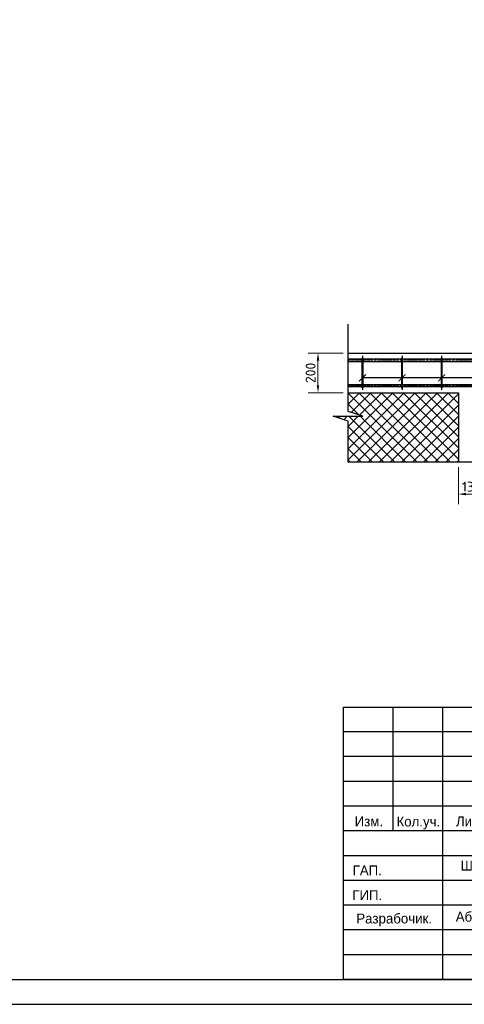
# Model space of a CAD drawing. Header units: millimetres. Extents: x -33345 to 4712671, y -3392 to 121473.
# Tile 984 of 1056: x 3840463 to 3849443, y 44501 to 64378. Entities that reach past the tile are written whole.
import ezdxf

# ---------------------------------------------------------------- set-up
doc = ezdxf.new("R2010")
doc.units = ezdxf.units.MM
doc.linetypes.add('CENTER', pattern=[15, 10, -2, 1, -2])
for name, color, linetype, lineweight in [('.', 7, 'Continuous', 15), ('0.25', 7, 'Continuous', 25), ('Текст', 7, 'Continuous', 20)]:
    doc.layers.add(name, color=color, linetype=linetype, lineweight=lineweight)
doc.layers.add('Цоколь', color=7, linetype='Continuous')
doc.styles.add('X-U-RW-01$0$StyleROMANS', font='GOTHIC.TTF')
doc.styles.add('Размерный_200', font='isocpeur.TTF', dxfattribs={"height": 200})
doc.dimstyles.new('200_стрелка', dxfattribs={"dimtxt": 200, "dimasz": 150, "dimexe": 200, "dimexo": 100, "dimgap": 50, "dimtad": 1, "dimdec": 0, "dimtxsty": 'Размерный_200', "dimcen": 250, "dimdle": 200, "dimclrd": 7, "dimclre": 7, "dimclrt": 7, "dimadec": 0, "dimazin": 0, "dimtfac": 1, "dimtdec": 0, "dimtmove": 1, "dimatfit": 3, "dimldrblk": 'DOTSMALL', "dimfxl": 200, "dimlwd": 5, "dimlwe": 5, "dimarcsym": 0})

# ---------------------------------------------------------------- blocks, each defined once
blk = doc.blocks.new('*U282')
at = {"layer": '0.25', "color": 5, "linetype": 'Continuous', "lineweight": 25, "ltscale": 100}
blk.add_lwpolyline([(-72619, 0), (0, 0), (0, 42000), (-72619, 42000), (-72619, 0)], dxfattribs=at)
at = {"layer": '0.25', "color": 7, "linetype": 'Continuous', "lineweight": 30, "ltscale": 100}
blk.add_lwpolyline([(-70619, 500), (-500, 500), (-500, 41500), (-70619, 41500), (-70619, 500)], dxfattribs=at)
blk = doc.blocks.new('medgor')
at = {"ltscale": 25}
for p, q in [((-44011134, 22929075), (-44011134, 22934575)), ((-44010134, 22932075), (-44010134, 22934575)), ((-44009134, 22929075), (-44009134, 22934575)), ((-44004634, 22934075), (-44011134, 22934075)), ((-43992634, 22933575), (-44011134, 22933575)), ((-44004634, 22933075), (-44011134, 22933075)), ((-44004634, 22932575), (-44011134, 22932575)), ((-43992634, 22932075), (-44011134, 22932075)), ((-44004634, 22931575), (-44011134, 22931575)), ((-44004634, 22931075), (-44011134, 22931075)), ((-43992634, 22930575), (-44011134, 22930575)), ((-44004634, 22930075), (-44011134, 22930075)), ((-44004634, 22929575), (-44011134, 22929575))]:
    blk.add_line(p, q, dxfattribs=at)
blk.add_lwpolyline([(-44011134, 22934575), (-43992634, 22934575), (-43992634, 22929075), (-44011134, 22929075)], close=True, dxfattribs=at)
at = {"layer": 'Текст', "char_height": 200, "attachment_point": 8, "style": 'X-U-RW-01$0$StyleROMANS'}
for s, insert, width in [('Изм.', (-44010625, 22932165), 748.42), ('Кол.уч.', (-44009625, 22932105), 748.42), ('Лист', (-44008575, 22932165), 748.42), ('Шарофов С.', (-44007998, 22931215), 2029.72), ('ГАП.', (-44010657, 22931178), 748.42), ('ГИП.', (-44010657, 22930678), 748.42), ('Разрабочик.', (-44010114, 22930147), 748.42), ('Абдуллаев М.', (-44007998, 22930183), 2180.46)]:
    blk.add_mtext(s, dxfattribs=dict(at, insert=insert, width=width))
blk = doc.blocks.new('*D3648')
at = {"color": 7, "linetype": 'Continuous', "lineweight": 5, "ltscale": 20, "transparency": 16777216}
for p, q in [((3846996, 57648), (3846288, 57648)), ((3846488, 56998), (3846488, 57498)), ((3846996, 56848), (3846288, 56848))]:
    blk.add_line(p, q, dxfattribs=at)
at = {"color": 7, "ltscale": 20, "transparency": 16777216}
for points in [[(3846463, 57498), (3846513, 57498), (3846488, 57648)], [(3846463, 56998), (3846513, 56998), (3846488, 56848)]]:
    blk.add_solid(points, dxfattribs=at)
at = {"layer": 'Defpoints', "color": 0, "ltscale": 20, "transparency": 16777216}
for p in [(3846488, 57648), (3847096, 57648), (3847096, 56848)]:
    blk.add_point(p, dxfattribs=at)
at = {"color": 7, "ltscale": 20, "transparency": 16777216, "insert": (3846338, 57248), "char_height": 200, "attachment_point": 5, "rotation": 90, "style": 'Размерный_200'}
blk.add_mtext('200', dxfattribs=at)
blk = doc.blocks.new('_DotSmall')
at = {"color": 0, "linetype": 'ByBlock', "const_width": 0.5}
blk.add_lwpolyline([(-0.0625, 0, 1), (0.0625, 0, 1)], format="xyb", close=True, dxfattribs=at)
blk = doc.blocks.new('*D3649')
at = {"color": 7, "linetype": 'Continuous', "lineweight": 5, "ltscale": 20, "transparency": 16777216}
for p, q in [((3849325, 55347), (3849325, 54601)), ((3849845, 55347), (3849845, 54601)), ((3849475, 54801), (3849695, 54801))]:
    blk.add_line(p, q, dxfattribs=at)
at = {"color": 7, "ltscale": 20, "transparency": 16777216}
for points in [[(3849475, 54826), (3849475, 54776), (3849325, 54801)], [(3849695, 54826), (3849695, 54776), (3849845, 54801)]]:
    blk.add_solid(points, dxfattribs=at)
at = {"layer": 'Defpoints', "color": 0, "ltscale": 20, "transparency": 16777216}
for p in [(3849325, 55447), (3849845, 55447), (3849845, 54801)]:
    blk.add_point(p, dxfattribs=at)
at = {"color": 7, "ltscale": 20, "transparency": 16777216, "insert": (3849585, 54951), "char_height": 200, "attachment_point": 5, "style": 'Размерный_200'}
blk.add_mtext('130', dxfattribs=at)

msp = doc.modelspace()

# ---------------------------------------------------------------- hatches: boundary and pattern name
at = {"layer": 'Цоколь', "lineweight": 0}
h = msp.add_hatch(dxfattribs=at)
h.set_pattern_fill('ANSI37', color=132, scale=50)
h.set_pattern_definition([(45, (-44162.05, -1458466.6), (-112.2532015, 112.2532015), []), (135, (-44162.05, -1458466.6), (-112.2532015, -112.2532015), [])])
h.paths.add_polyline_path([(3849325.019, 56847.584), (3847096.302, 56847.584), (3847096.302, 56471.676), (3847396.302, 56371.676), (3846796.302, 56371.676), (3847096.302, 56271.676), (3847096.302, 55446.799), (3849325.019, 55446.799)])
h.paths.add_polyline_path([(3857325.019, 56847.584), (3849845.019, 56847.584), (3849845.019, 55446.799), (3854114.158, 55446.799), (3854214.158, 55746.799), (3854214.158, 55146.799), (3854314.158, 55446.799), (3857325.019, 55446.799)])
h.paths.add_polyline_path([(3861096.302, 56271.676), (3860796.302, 56371.676), (3861396.302, 56371.676), (3861096.302, 56471.676), (3861096.302, 56847.584), (3857845.019, 56847.584), (3857845.019, 55446.799), (3861096.302, 55446.799)])

# ---------------------------------------------------------------- linework, layer by layer
at = {"ltscale": 20}
for p, q in [((3847096.302, 57647.584), (3861096.302, 57647.584)), ((3864607.351, 57147.584), (3847385.605, 57147.584)), ((3847096.302, 56847.584), (3849325.019, 56847.584)), ((3849325.019, 56847.584), (3849325.019, 55446.799))]:
    msp.add_line(p, q, dxfattribs=at)
at = {"color": 5, "linetype": 'CENTER', "ltscale": 10}
for p, q in [((3847385.605, 57591.584), (3847385.605, 56903.584)), ((3848185.605, 57591.584), (3848185.605, 56903.584)), ((3848985.605, 57591.584), (3848985.605, 56903.584))]:
    msp.add_line(p, q, dxfattribs=at)
at = {"ltscale": 20}
msp.add_lwpolyline([(3861096.302, 58232.288), (3861096.302, 56471.676), (3861396.302, 56371.676), (3860796.302, 56371.676), (3861096.302, 56271.676), (3861096.302, 55446.799), (3854314.158, 55446.799), (3854214.158, 55146.799), (3854214.158, 55746.799), (3854114.158, 55446.799), (3847096.302, 55446.799), (3847096.302, 56271.676), (3846796.302, 56371.676), (3847396.302, 56371.676), (3847096.302, 56471.676), (3847096.302, 58232.288)], dxfattribs=at)
at = {"color": 1, "ltscale": 20}
for points in [[(3861096.302, 57527.584), (3847096.302, 57527.584), (3847096.302, 57479.584), (3861096.302, 57479.584), (3861096.302, 57527.584)], [(3861096.302, 56967.584), (3847096.302, 56967.584), (3847096.302, 57015.584), (3861096.302, 57015.584), (3861096.302, 56967.584)]]:
    msp.add_lwpolyline(points, dxfattribs=at)
at = {"color": 1, "linetype": 'CENTER', "ltscale": 5}
for points in [[(3861096.302, 57503.584), (3847096.302, 57503.584)], [(3861096.302, 56991.584), (3847096.302, 56991.584)]]:
    msp.add_lwpolyline(points, dxfattribs=at)
at = {"color": 5, "ltscale": 20}
for points in [[(3847397.605, 57539.584, 1), (3847373.605, 57539.584), (3847373.605, 56955.584, 1), (3847397.605, 56955.584)], [(3848197.605, 57539.584, 1), (3848173.605, 57539.584), (3848173.605, 56955.584, 1), (3848197.605, 56955.584)], [(3848997.605, 57539.584, 1), (3848973.605, 57539.584), (3848973.605, 56955.584, 1), (3848997.605, 56955.584)]]:
    msp.add_lwpolyline(points, format="xyb", close=True, dxfattribs=at)
at = {"ltscale": 20, "const_width": 20}
for points in [[(3847456.315, 57218.295), (3847314.894, 57076.874)], [(3848256.315, 57218.295), (3848114.894, 57076.874)], [(3849056.315, 57218.295), (3848914.894, 57076.874)]]:
    msp.add_lwpolyline(points, dxfattribs=at)

# ---------------------------------------------------------------- block references
msp.add_blockref('medgor', (47858140.237, -22884073.497))
at = {"layer": '0.25', "ltscale": 100, "transparency": 33554687}
msp.add_blockref('*U282', (3866006.128, 44501.326), dxfattribs=at)

# ---------------------------------------------------------------- texts
at = {"layer": '.', "char_height": 300, "attachment_point": 1, "style": 'X-U-RW-01$0$StyleROMANS'}
for s, insert, width in [('\\pi1269.0585;{\\LАрматурная сетка СГ-1\\P\\pi288.19514;}(разработана на 1 пог.м. длины)', (3578941.241, 52689.006), 7399.29987), ('\\pi1358.97214;{\\LАрматурная сетка СГ-2\\P\\pi418.08158;}(разработана на 1 пог.м. длины)', (3592353.157, 52427.848), 7659.07275), ('\\pi1269.0585;{\\LАрматурная сетка СГ-1\\P\\pi288.19514;}(разработана на 1 пог.м. длины)', (3646055.242, 52161.969), 7399.29987), ('\\pi1269.0585;{\\LАрматурная сетка СГ-1\\P\\pi288.19514;}(разработана на 1 пог.м. длины)', (3717455.179, 52161.969), 7399.29987), ('\\pi1358.97214;{\\LАрматурная сетка СГ-2\\P\\pi418.08158;}(разработана на 1 пог.м. длины)', (3658895.535, 51900.811), 7659.07275)]:
    msp.add_mtext(s, dxfattribs=dict(at, insert=insert, width=width))

# ---------------------------------------------------------------- dimensions: what is measured, and where the dimension line sits
at = {"ltscale": 20}
dim = msp.add_linear_dim(base=(3846487.886, 57647.584), p1=(3847096.302, 56847.584), p2=(3847096.302, 57647.584), angle=90, dimstyle='200_стрелка', override={"dimlfac": 0.25}, dxfattribs=at)
dim.commit()
dim.dimension.update_dxf_attribs({"geometry": '*D3648', "text_midpoint": (3846337.886, 57247.584)})
dim = msp.add_linear_dim(base=(3849845.019, 54800.848), p1=(3849325.019, 55446.799), p2=(3849845.019, 55446.799), dimstyle='200_стрелка', override={"dimlfac": 0.25}, dxfattribs=at)
dim.commit()
dim.dimension.update_dxf_attribs({"geometry": '*D3649', "text_midpoint": (3849585.019, 54950.848)})

doc.saveas('drawing.dxf')
